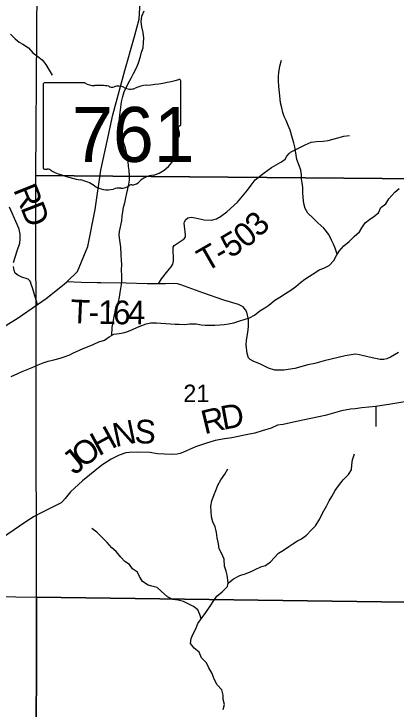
# Model space of a CAD drawing. Extents: x 2043100 to 2470832, y 443715 to 810583.
# Drawn here: x 2285781 to 2290617, y 700252 to 709056 of the extents above; entities that cross this region are included whole.
import ezdxf

# ---------------------------------------------------------------- set-up
doc = ezdxf.new("R2010")
doc.units = 0
for name, color, linetype in [('GM_X_County_Road', 7, 'Continuous'), ('GM_X_County_Road_Text', 7, 'Continuous'), ('GM_X_Minor_River', 7, 'Continuous'), ('GM_X_Section', 7, 'Continuous'), ('GM_X_Section_Text', 7, 'Continuous'), ('GM_X_State_Location', 7, 'Continuous'), ('GM_X_State_Route', 7, 'Continuous'), ('GM_X_State_Shield', 7, 'Continuous'), ('GM_X_Township_Road', 7, 'Continuous'), ('GM_X_Township_Road_Text', 7, 'Continuous')]:
    doc.layers.add(name, color=color, linetype=linetype)

msp = doc.modelspace()

# ---------------------------------------------------------------- linework, layer by layer
at = {"layer": 'GM_X_County_Road'}
for points in [[(2285776.2, 705907.4), (2285821.8, 706054), (2285857.5, 706154.4), (2285859.3, 706208.6), (2285859.1, 706268.8), (2285846.9, 706330.9), (2285820.7, 706391), (2285725.9, 706609.4)], [(2286033.8, 705529.9), (2286033.6, 705530.6), (2286017.4, 705587.2), (2285997.2, 705643.3), (2285993.2, 705657.3), (2285983.1, 705675.3), (2285961, 705695.3), (2285882.9, 705723.2), (2285828.7, 705749.1), (2285796.6, 705773.1), (2285784.5, 705805.1), (2285776.3, 705857.3)], [(2286077.8, 705376.2), (2286033.8, 705529.9)], [(2290726.1, 704144.6), (2290550.1, 704114), (2290360.6, 704084.9), (2290181.9, 704066.8), (2290097.8, 704056.5), (2290041.8, 704050.4), (2289927.8, 704028), (2289717.7, 703971.2), (2289355.6, 703893.9), (2289189.6, 703855.4), (2289115.6, 703847.1), (2289035.6, 703810.8), (2288921.6, 703774.4), (2288831.6, 703748), (2288721.6, 703725.7), (2288537.5, 703687), (2288447.5, 703672.7), (2288329.4, 703652.3), (2288205.4, 703615.9), (2288079.4, 703573.4), (2287927.5, 703506.8), (2287883.5, 703490.6), (2287845.5, 703480.5), (2287773.4, 703474.3), (2287597.3, 703483.8), (2287499.1, 703501.5), (2287349, 703507.1), (2287238.9, 703502.8), (2287198.8, 703498.7), (2287112.9, 703466.4), (2287012.9, 703417.9), (2286893, 703341.4), (2286649.4, 703142.2), (2286495.7, 703003.4), (2286429.8, 702921), (2286393.9, 702882.8), (2286378, 702862.7), (2286312, 702830.4), (2286126.1, 702735.6), (2286036.1, 702689.3), (2285930.2, 702622.8), (2285550.6, 702367.1)]]:
    msp.add_lwpolyline(points, dxfattribs=at)
at = {"layer": 'GM_X_Minor_River'}
for points in [[(2287020.4, 704984.4), (2287023.1, 705088.5), (2287037, 705148.8), (2287044.9, 705204.9), (2287062.7, 705285.2), (2287072.6, 705335.4), (2287104.5, 705411.8), (2287116.3, 705467.9), (2287124.2, 705526.2), (2287136.1, 705578.3), (2287142, 705628.5), (2287145.8, 705680.7), (2287145.7, 705738.9), (2287143.5, 705813.1), (2287145.3, 705881.3), (2287143.2, 705937.4), (2287139, 706003.6), (2287134.7, 706103.9), (2287120.5, 706192.2), (2287114.3, 706252.3), (2287118.2, 706302.5), (2287145.9, 706435), (2287151.7, 706493.2), (2287159.6, 706549.4), (2287169.4, 706609.6), (2287183.3, 706661.8), (2287197.2, 706728), (2287209, 706784.3), (2287222.9, 706840.5), (2287236.8, 706900.7), (2287242.7, 706950.9), (2287242.5, 707001), (2287238.3, 707073.2), (2287232.2, 707123.4), (2287226, 707191.6), (2287219.9, 707243.7), (2287207.7, 707301.9), (2287191.5, 707362), (2287173.3, 707418.1), (2287151.1, 707488.3), (2287130.9, 707562.4), (2287122.7, 707616.6), (2287118.5, 707670.7), (2287118.4, 707738.9), (2287124.2, 707807.2), (2287132, 707875.4), (2287141.9, 707941.7), (2287159.7, 708009.9), (2287177.6, 708068.2), (2287225.4, 708176.7), (2287267.3, 708251), (2287293.2, 708303.3), (2287333.1, 708373.6), (2287356.9, 708435.9), (2287380.8, 708518.2), (2287394.6, 708572.4), (2287414.5, 708628.7), (2287422.4, 708694.9), (2287426.2, 708749.1), (2287416, 708821.3), (2287401.8, 708891.4), (2287391.6, 708955.6), (2287401.5, 709027.9), (2287429.3, 709096.2)], [(2285737.1, 708801.8), (2285795.4, 708739.8), (2285845.6, 708697.9), (2285895.7, 708672), (2285966, 708626), (2286022.2, 708564), (2286084.5, 708518.1), (2286136.7, 708476.1), (2286186.9, 708414.1), (2286227.2, 708344), (2286265.4, 708279.9)], [(2289871.7, 706012.3), (2289845.5, 706088.7), (2289825.3, 706138.7), (2289801.1, 706190.8), (2289764.9, 706260.9), (2289702.6, 706340.9), (2289626.3, 706408.9), (2289566, 706468.9), (2289501.7, 706534.9), (2289465.5, 706590.9), (2289449.3, 706657.1), (2289443.1, 706731.3), (2289438.9, 706799.5), (2289436.8, 706857.7), (2289428.6, 706915.8), (2289420.4, 706967.9), (2289420.3, 707018.1), (2289412.1, 707076.3), (2289392, 707138.4), (2289359.7, 707214.5), (2289351.5, 707268.7), (2289343.4, 707320.8), (2289335.2, 707374.9), (2289321.1, 707425), (2289306.9, 707477.2), (2289274.6, 707585.4), (2289252.4, 707641.5), (2289224.1, 707707.6), (2289202, 707757.7), (2289183.8, 707809.8), (2289169.6, 707865.9), (2289153.4, 707928.1), (2289149.3, 707978.2), (2289143.1, 708060.4), (2289134.9, 708138.6), (2289130.7, 708212.9), (2289128.5, 708263), (2289132.4, 708315.2), (2289144.2, 708395.5), (2289166, 708471.8)], [(2290085.5, 706237.9), (2290153.5, 706294.3), (2290185.4, 706346.5), (2290227.3, 706410.9), (2290279.3, 706451.2), (2290333.3, 706489.4), (2290393.3, 706537.8), (2290425.2, 706604.1), (2290489.1, 706652.4), (2290525, 706712.8), (2290599, 706797.2), (2290654.9, 706845.6)], [(2285746.5, 704462.6), (2285832.6, 704503), (2285884.6, 704529.3), (2285950.6, 704553.5), (2286010.7, 704577.8), (2286086.7, 704612.2), (2286150.8, 704638.4), (2286212.8, 704656.7), (2286284.9, 704675), (2286365, 704697.3), (2286417.1, 704711.5), (2286487.1, 704739.8), (2286537.1, 704762), (2286609.2, 704798.4), (2286659.2, 704820.6), (2286731.3, 704846.9), (2286783.3, 704871.1), (2286855.3, 704901.5), (2286925.4, 704923.7), (2286987.4, 704966.1), (2287045.4, 704998.3), (2287111.5, 705008.6), (2287161.6, 705016.8), (2287211.6, 705031), (2287283.7, 705061.3), (2287345.7, 705089.6), (2287399.7, 705111.8), (2287453.8, 705130), (2287511.9, 705142.3), (2287586, 705144.5), (2287640.1, 705140.7), (2287704.2, 705134.9), (2287762.3, 705131), (2287822.4, 705127.2), (2287872.5, 705125.4), (2287938.7, 705123.6), (2288008.8, 705129.8), (2288086.9, 705130.1), (2288149, 705120.3), (2288199.1, 705114.4), (2288251.2, 705114.6), (2288325.4, 705112.8), (2288387.5, 705117), (2288443.5, 705123.2), (2288497.6, 705129.4), (2288563.7, 705145.7), (2288639.8, 705170), (2288695.8, 705186.2), (2288763.9, 705208.5), (2288823.9, 705240.8), (2288893.9, 705297.2), (2288955.9, 705335.5), (2289007.9, 705367.8), (2289083.9, 705432.2), (2289145.9, 705470.5), (2289217.9, 705514.9), (2289285.9, 705557.2), (2289349.9, 705603.6), (2289405.8, 705655.9), (2289463.8, 705698.2), (2289519.8, 705736.5), (2289587.8, 705778.9), (2289641.8, 705813.2), (2289701.9, 705837.4), (2289769.9, 705869.8), (2289827.9, 705932.1), (2289861.8, 705996.4), (2289895.7, 706050.7), (2289953.6, 706117.1), (2290023.6, 706175.5), (2290085.5, 706237.9)], [(2288491.5, 701845.9), (2288561.6, 701901), (2288637.7, 701943.3), (2288705.7, 701965.6), (2288783.8, 701995.9), (2288835.8, 702018.2), (2288905.9, 702052.5), (2288963.9, 702072.7), (2289025.9, 702119), (2289077.9, 702173.3), (2289127.8, 702227.6), (2289191.9, 702265.9), (2289259.9, 702312.3), (2289309.9, 702346.5), (2289369.9, 702382.8), (2289421.9, 702409), (2289481.9, 702453.3), (2289547.9, 702521.8), (2289597.8, 702574), (2289645.7, 702654.4), (2289673.6, 702708.6), (2289703.6, 702764.9), (2289735.5, 702821.1), (2289771.4, 702889.4), (2289803.3, 702945.7), (2289847.2, 703022), (2289889.1, 703080.3), (2289949, 703154.7), (2290013, 703223.1), (2290052.9, 703283.4), (2290056.8, 703345.5), (2290064.6, 703409.8), (2290092.5, 703484)], [(2288327.7, 702561.9), (2288297.5, 702621.9), (2288281.3, 702688), (2288275.1, 702756.2), (2288270.9, 702822.4), (2288286.8, 702888.6), (2288316.7, 702970.9), (2288334.6, 703021.1), (2288362.5, 703089.3), (2288400.4, 703155.7), (2288448.3, 703226), (2288488.2, 703294.3)], [(2288151.6, 701393.8), (2288133.9, 701448.5), (2288107.8, 701508.5), (2288053.6, 701550.5), (2288003.4, 701578.4), (2287927.2, 701616.2), (2287859, 701630), (2287790.9, 701639.8), (2287724.7, 701671.7), (2287646.4, 701745.6), (2287594.2, 701791.6), (2287528, 701809.4), (2287477.9, 701821.3), (2287409.7, 701869.2), (2287371.5, 701931.2), (2287343.3, 701987.2), (2287283.1, 702029.2), (2287242.9, 702081.2), (2287182.7, 702123.1), (2287134.5, 702177), (2287076.2, 702247), (2287022, 702293), (2286959.8, 702362.9), (2286831.2, 702490.9), (2286769, 702540.8)], [(2288427.2, 700246.6), (2288447.1, 700310.8), (2288430.9, 700374.9), (2288426.8, 700429), (2288412.6, 700497.1), (2288352.4, 700561.1), (2288316.1, 700633.1), (2288289.9, 700701.2), (2288245.7, 700773.2), (2288217.5, 700837.3), (2288153.2, 700903.2), (2288125, 700971.3), (2288062.8, 701023.2), (2288016.6, 701083.2), (2288022.5, 701145.4), (2288048.4, 701203.6), (2288084.3, 701269.9), (2288110.2, 701338.1), (2288164.1, 701410.5), (2288210, 701474.8), (2288263.9, 701555.2), (2288309.8, 701627.5), (2288349.8, 701681.8), (2288415.8, 701738.1), (2288483.7, 701806.5), (2288493.6, 701856.7), (2288481.4, 701946.8), (2288467.2, 701996.9), (2288445, 702063), (2288440.8, 702151.2), (2288408.6, 702227.3), (2288376.4, 702283.3), (2288370.3, 702343.5), (2288354, 702421.6), (2288343.9, 702489.7), (2288327.7, 702561.9)]]:
    msp.add_lwpolyline(points, dxfattribs=at)
at = {"layer": 'GM_X_Section'}
for points in [[(2286096.1, 712382), (2286123.3, 712381.6), (2291497.8, 712296.7), (2291464, 710145.2), (2291413.9, 706963), (2286058.7, 707010.6)], [(2286058.7, 707010.6), (2291413.9, 706963), (2291388.9, 704755.7), (2291370.4, 701595.9), (2286065, 701670.2)], [(2280821.6, 701756), (2286065, 701670.2), (2286056.9, 696655.8), (2280774.6, 696731.3)], [(2291370.4, 701595.9), (2291363.5, 699382.8), (2291354, 696607.4), (2286056.9, 696655.8), (2286065, 701670.2)]]:
    msp.add_lwpolyline(points, close=True, dxfattribs=at)
at = {"layer": 'GM_X_State_Route'}
msp.add_lwpolyline([(2285521.2, 705015.5), (2285822.7, 705199.9), (2286077.8, 705376.2), (2286187.2, 705451.8), (2286418.5, 705632.9), (2286449.6, 705662.5), (2286586.1, 705792.7), (2286714.4, 706112.3), (2286807.9, 706577.8), (2286880.7, 707079.1), (2286962, 707444), (2287034, 707776.6), (2287185.8, 708339.6), (2287306, 708769.5), (2287364, 708991.5), (2287387.4, 709347.2)], dxfattribs=at)
at = {"layer": 'GM_X_State_Shield'}
for p, q in [((2286151.6, 708163.9), (2286151.6, 707107.3)), ((2286678.3, 708182.1), (2286168.7, 708182.1)), ((2287891.8, 707655.5), (2287891.8, 708208.3)), ((2287891.6, 707655.7), (2287891.8, 707655.5))]:
    msp.add_line(p, q, dxfattribs=at)
for centre, major_axis, start_param, end_param in [((2286171.5, 708166.2), (20.2, 0), 1.712693, 3.28349), ((2286799.7, 708304.8), (195.5, 0), 4.042523, 4.731795), ((2286864.5, 707588.9), (702, 0), 1.404758, 1.657858), ((2287023.9, 708171.6), (56.4, 0), 3.836095, 5.185415), ((2287106.7, 708049.5), (117.3, 0), 0.950623, 2.079405), ((2287507.3, 707859.4), (371.3, 0), 1.699011, 2.107814), ((2287271.9, 709622.6), (1845.5, 0), 4.814394, 5.042369), ((2287872.5, 708210.6), (19.4, 0), 6.141152, 7.989035), ((2287258.1, 708217), (141.1, 0), 4.081561, 5.145723), ((2287887.3, 707615), (30, 0), 1.883978, 3.671073), ((2287871.1, 707653.4), (20.7, 0), 5.05454, 6.418171), ((2287696.6, 707545.1), (180, 0), 5.934695, 6.695948), ((2287961.2, 707424.2), (130.9, 0), 2.387724, 3.262537), ((2287375.3, 707353.9), (461.6, 0), 5.101752, 6.440018), ((2286171.7, 707105), (20.3, 0), 3.00124, 4.508301), ((2286174.8, 707213.1), (155.2, 0), 4.665946, 4.897461), ((2286206.5, 707046.3), (56, 0), 0.519207, 1.627899), ((2286913.1, 707995.7), (1332.7, 0), 4.195997, 4.488961), ((2287569.9, 706810.6), (252.8, 0), 1.647645, 2.488434), ((2286515.8, 706632.6), (417, 0), 0.823519, 1.323587), ((2287249.6, 707004.9), (149.1, 0), 4.937069, 5.64225), ((2286966.8, 707041.1), (264.6, 0), 4.026481, 4.996735), ((2287119.7, 706675.8), (217.4, 0), 1.495662, 1.94098), ((2287139, 706961.9), (141, 0), 4.691044, 5.507374), ((2287266.5, 706859.6), (39.7, 0), 1.147584, 2.315152)]:
    msp.add_ellipse(centre, major_axis=major_axis, ratio=0.8, start_param=start_param, end_param=end_param, dxfattribs=at)
at = {"layer": 'GM_X_Township_Road'}
for points in [[(2287610.7, 705635.8), (2287650.6, 705702.2), (2287728.3, 705800.7), (2287770.2, 705852.9), (2287792.1, 705885.1), (2287802, 705923.3), (2287801.9, 705965.4), (2287795.6, 706059.6), (2287795.5, 706085.7), (2287797.4, 706103.8), (2287807.4, 706121.9), (2287845.3, 706150.1), (2287933.3, 706206.5), (2287943.2, 706218.5), (2287953.2, 706234.6), (2287953.1, 706258.7), (2287938.7, 706369), (2287936.6, 706407.1), (2287938.6, 706423.1), (2287958.5, 706453.3), (2287982.5, 706475.4), (2288022.5, 706483.6), (2288072.5, 706471.7), (2288188.7, 706447.9), (2288280.8, 706442.2), (2288342.8, 706460.4), (2288394.8, 706488.6), (2288476.7, 706551.1), (2288610.4, 706673.8), (2288674.2, 706748.2), (2288736.1, 706824.7), (2288781.9, 706889), (2288835.7, 706953.3), (2288947.6, 707043.9), (2289039.4, 707112.4), (2289157.3, 707178.9), (2289183.3, 707197.1), (2289213.3, 707217.2), (2289235.2, 707255.4), (2289263.1, 707287.6), (2289279, 707305.7), (2289333, 707331.9), (2289466.9, 707396.5), (2289502.9, 707416.7), (2289542.9, 707432.8), (2289610.9, 707439), (2289695, 707443.3), (2289757, 707453.5), (2289955.1, 707506.2), (2290027.1, 707518.5)], [(2286836.5, 705650.4), (2286633.8, 705653.1), (2286449.6, 705662.5)], [(2290646.2, 704766.1), (2290544.2, 704709.6), (2290498.3, 704689.5), (2290462.3, 704679.3), (2290416.2, 704681.2), (2290278, 704710.9), (2290153.8, 704740.6), (2290105.7, 704746.5), (2290071.7, 704744.4), (2289973.7, 704724), (2289707.6, 704661.1), (2289587.6, 704630.7), (2289501.6, 704610.3), (2289335.6, 704565.7), (2289195.5, 704543.3), (2289129.5, 704543.1), (2289083.4, 704544.9), (2289003.3, 704568.8), (2288901, 704618.6), (2288808.8, 704656.5), (2288770.7, 704678.4), (2288750.7, 704702.4), (2288732.5, 704756.5), (2288718.1, 704866.8), (2288723.9, 704925), (2288741.7, 705023.3), (2288751.4, 705095.6), (2288749.2, 705187.8), (2288726.9, 705278), (2288712.8, 705310.1), (2288680.6, 705348.1), (2288622.5, 705374), (2288436.1, 705431.6), (2288169.6, 705523.1), (2287895, 705624.6), (2287850.9, 705638.5), (2287798.9, 705642.4), (2287698.8, 705636.1), (2287610.7, 705635.8), (2287468.6, 705639.5), (2287200.3, 705644.7), (2286882, 705649.8), (2286838.2, 705650.4), (2286836.5, 705650.4)], [(2290360.6, 704084.9), (2290360.1, 703829.1)]]:
    msp.add_lwpolyline(points, dxfattribs=at)

# ---------------------------------------------------------------- texts
at = {"layer": 'GM_X_County_Road_Text'}
for s, rotation, p in [('R', 291.98696, (2285769.4, 706829.9)), ('D', 291.2988, (2285861.3, 706602.3)), ('D', 10.43191, (2288428.2, 703787.7)), ('R', 13.5563, (2288192.9, 703730.9)), ('N', 11.85076, (2287065.2, 703569.2)), ('S', 357.64254, (2287304, 703621.8)), ('H', 28.54969, (2286854.9, 703451)), ('O', 37.76826, (2286656.9, 703296.3)), ('J', 38.86888, (2286548.5, 703208.9))]:
    msp.add_text(s, height=300, rotation=rotation, dxfattribs=at).set_placement(p)
at = {"layer": 'GM_X_Section_Text'}
msp.add_text('21', height=220.83, rotation=0.00001, dxfattribs=at).set_placement((2287925, 704140.3))
at = {"layer": 'GM_X_State_Location'}
for s in ['s', 'r']:
    msp.add_text(s, height=0.0000833, dxfattribs=at).set_placement((2287002.3, 707565.8))
msp.add_text('761', height=0.0000833, rotation=0.00001, dxfattribs=at).set_placement((2286649, 707492.6))
at = {"layer": 'GM_X_State_Shield'}
msp.add_text('761', height=696.1, dxfattribs=at).set_placement((2286515.7, 707181.8))
at = {"layer": 'GM_X_Township_Road_Text'}
for s, rotation, p in [('3', 44.65865, (2288882.1, 706215.4)), ('0', 38.62391, (2288712, 706077.2)), ('5', 30.76292, (2288516.3, 705957.2)), ('T', 29.87884, (2288210.7, 705781.2)), ('-', 30.03702, (2288406.1, 705893.4)), ('T', 357.50077, (2286490, 705141.6)), ('1', 359.23562, (2286847.3, 705129.3)), ('6', 359.35822, (2287032.8, 705126.8)), ('4', 359.38064, (2287217.7, 705124.7)), ('-', 358.94545, (2286722.5, 705131.6))]:
    msp.add_text(s, height=300, rotation=rotation, dxfattribs=at).set_placement(p)

doc.saveas('drawing.dxf')
